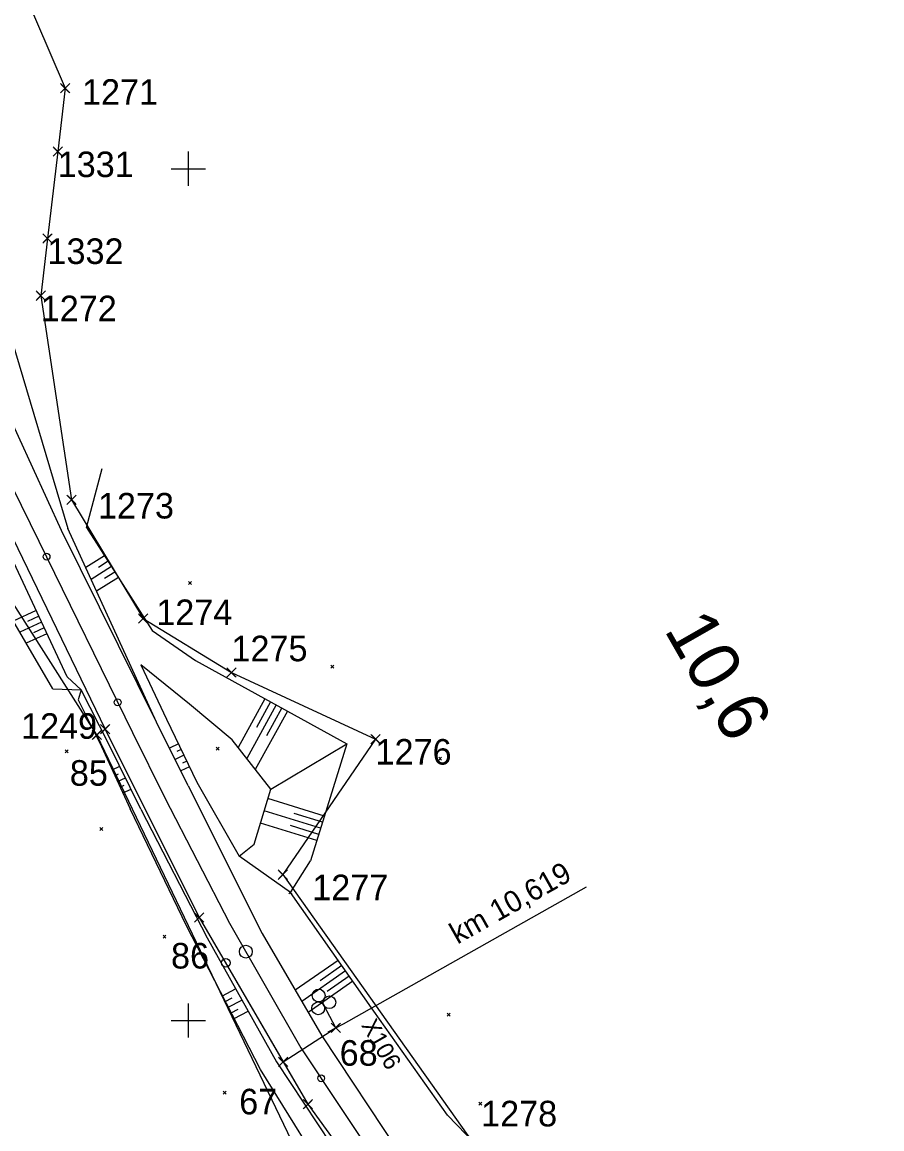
# Model space of a CAD drawing. Extents: x -866402 to -860377, y -1041908 to -1038598.
# Drawn here: x -861819.5 to -861718.6, y -1039512.7 to -1039382.8 of the extents above; entities that cross this region are included whole.
import ezdxf

# ---------------------------------------------------------------- set-up
doc = ezdxf.new("R2010")
doc.units = 0
for name, color, linetype in [('PS 01 prvky', 7, 'Continuous'), ('PS 01 trasa', 7, 'Continuous'), ('PS 02 trasa', 7, 'Continuous'), ('SZDC', 7, 'Continuous'), ('Vrstva 1', 7, 'Continuous'), ('Vrstva 48', 7, 'Continuous'), ('Vrstva 49', 7, 'Continuous'), ('Vrstva 5', 7, 'Continuous'), ('Vrstva 60', 7, 'Continuous'), ('Vrstva 7', 7, 'Continuous')]:
    doc.layers.add(name, color=color, linetype=linetype)

msp = doc.modelspace()

# ---------------------------------------------------------------- linework, layer by layer
at = {"layer": 'PS 01 prvky'}
for p, q in [((-861781.8, -1039500.39), (-861753.28, -1039484.31)), ((-861782.69, -1039500.86), (-861784.1, -1039498.22)), ((-861783.57, -1039501.33), (-861781.8, -1039500.39))]:
    msp.add_line(p, q, dxfattribs=at)
for centre in [(-861784.71, -1039497.07), (-861784.76, -1039498.57), (-861783.44, -1039497.86)]:
    msp.add_circle(centre, 0.75, dxfattribs=at)
at = {"layer": 'PS 01 trasa'}
msp.add_line((-861788.87, -1039504.85), (-861782.69, -1039500.86), dxfattribs=at)
msp.add_lwpolyline([(-861859.77, -1039380.3), (-861844.87, -1039399.82), (-861835.42, -1039415.87), (-861831.94, -1039421.16), (-861820.58, -1039443.39), (-861809.77, -1039465.79), (-861798.74, -1039487.92), (-861788.87, -1039504.85), (-861785.97, -1039509.83), (-861771.22, -1039530.2), (-861753.86, -1039548.94), (-861734.94, -1039565.48), (-861714.17, -1039579.85)], dxfattribs=at)
at = {"layer": 'PS 02 trasa'}
msp.add_lwpolyline([(-861859.77, -1039380.3), (-861844.87, -1039399.82), (-861835.42, -1039415.87), (-861831.94, -1039421.16), (-861820.58, -1039443.39), (-861809.77, -1039465.79), (-861798.74, -1039487.92), (-861785.97, -1039509.83), (-861771.22, -1039530.2), (-861753.86, -1039548.94), (-861734.94, -1039565.48), (-861714.17, -1039579.85)], dxfattribs=at)
at = {"layer": 'SZDC'}
for points in [[(-861669.39, -1039610.88), (-861739.98, -1039582.51), (-861736.58, -1039570.11), (-861761.11, -1039550.44), (-861785.99, -1039518.1), (-861810.72, -1039466.47), (-861837.37, -1039424.62), (-861848.52, -1039406.82), (-861855.53, -1039393.66), (-861857.34, -1039390.64), (-861896.85, -1039350.33), (-861915.3, -1039338.57), (-861931.91, -1039330.04), (-861947.75, -1039322.96), (-861987.36, -1039308.17), (-862085.83, -1039279.58), (-862090.03, -1039278.64), (-862095.47, -1039277.41), (-862098.88, -1039276.65), (-862122.58, -1039271.04), (-862135.01, -1039264.12), (-862179.78, -1039258.36), (-862197.34, -1039258.12), (-862239.36, -1039240.49)], [(-861871.45, -1039352.97), (-861839.12, -1039385.66), (-861823.12, -1039370.41), (-861814.46, -1039390.55), (-861815.33, -1039397.99), (-861816.53, -1039408.19), (-861817.32, -1039414.91), (-861813.7, -1039438.87), (-861805.31, -1039452.81), (-861794.94, -1039459.16), (-861778.03, -1039466.96), (-861788.92, -1039482.88), (-861767.19, -1039513.52), (-861754.63, -1039529.43), (-861729.85, -1039553), (-861707.85, -1039572.19)]]:
    msp.add_lwpolyline(points, dxfattribs=at)
at = {"layer": 'Vrstva 1'}
msp.add_line((-861817.53, -1039443.72), (-861806.57, -1039466.19), dxfattribs=at)
for points in [[(-861982.25, -1039303.97), (-861976.96, -1039305.52), (-861960.8, -1039310.59), (-861944.73, -1039316.39), (-861941.75, -1039317.61), (-861929.17, -1039323.27), (-861914.24, -1039331.25), (-861900.34, -1039340.05), (-861886.66, -1039350.25), (-861873.88, -1039361.31), (-861861.93, -1039373.45), (-861850.99, -1039386.62), (-861841.42, -1039400.15), (-861832.64, -1039414.5), (-861824.82, -1039428.99), (-861817.53, -1039443.72)], [(-861806.57, -1039466.19), (-861802.77, -1039473.87), (-861795.16, -1039488.58), (-861786.79, -1039503.21), (-861777.33, -1039517.47), (-861767.29, -1039530.41), (-861756.03, -1039542.96), (-861744.1, -1039554.37), (-861731.34, -1039564.81), (-861718.5, -1039573.84), (-861704.36, -1039582.33), (-861689.46, -1039590.11), (-861674.47, -1039597.17), (-861659.39, -1039604)]]:
    msp.add_lwpolyline(points, dxfattribs=at)
for centre in [(-861816.64, -1039445.55), (-861808.3, -1039462.65), (-861784.41, -1039506.79)]:
    msp.add_circle(centre, 0.4, dxfattribs=at)
at = {"layer": 'Vrstva 48'}
for p, q in [((-861809.82, -1039445.45), (-861812.02, -1039446.84)), ((-861809.42, -1039446.08), (-861810.56, -1039446.81)), ((-861809.02, -1039446.71), (-861811.39, -1039448.22)), ((-861808.61, -1039447.35), (-861809.84, -1039448.13)), ((-861808.21, -1039447.98), (-861810.76, -1039449.6)), ((-861817.87, -1039451.87), (-861820.55, -1039453.12)), ((-861817.55, -1039452.55), (-861818.86, -1039453.16)), ((-861817.23, -1039453.23), (-861819.79, -1039454.42)), ((-861816.92, -1039453.91), (-861818.16, -1039454.49)), ((-861816.6, -1039454.59), (-861819.03, -1039455.72)), ((-861791.01, -1039462.22), (-861794.16, -1039467.95)), ((-861789.7, -1039462.94), (-861793.15, -1039469.23)), ((-861790.35, -1039462.58), (-861792, -1039465.59)), ((-861788.38, -1039463.67), (-861792.14, -1039470.52)), ((-861789.04, -1039463.31), (-861790.84, -1039466.59)), ((-861801.16, -1039467.51), (-861802.21, -1039468.02)), ((-861800.83, -1039468.18), (-861801.36, -1039468.44)), ((-861800.51, -1039468.86), (-861801.55, -1039469.36)), ((-861800.18, -1039469.54), (-861800.7, -1039469.79)), ((-861808.95, -1039470.56), (-861808.05, -1039470.15)), ((-861799.86, -1039470.21), (-861800.89, -1039470.71)), ((-861808.63, -1039471.24), (-861808.18, -1039471.03)), ((-861808.32, -1039471.93), (-861807.39, -1039471.5)), ((-861808.01, -1039472.61), (-861807.53, -1039472.39)), ((-861807.7, -1039473.29), (-861806.72, -1039472.84)), ((-861784.02, -1039476), (-861790.66, -1039473.94)), ((-861784.47, -1039477.44), (-861791.09, -1039475.38)), ((-861784.24, -1039476.72), (-861787.56, -1039475.69)), ((-861784.91, -1039478.87), (-861791.52, -1039476.82)), ((-861784.69, -1039478.15), (-861788, -1039477.12)), ((-861782.43, -1039492.94), (-861787.45, -1039496.46)), ((-861781.57, -1039494.17), (-861786.69, -1039497.76)), ((-861782, -1039493.55), (-861784.53, -1039495.33)), ((-861780.7, -1039495.39), (-861785.93, -1039499.06)), ((-861781.13, -1039494.78), (-861783.72, -1039496.59)), ((-861796, -1039497.09), (-861794.45, -1039496.29)), ((-861795.66, -1039497.76), (-861794.87, -1039497.35)), ((-861795.31, -1039498.42), (-861793.71, -1039497.6)), ((-861794.97, -1039499.09), (-861794.16, -1039498.67)), ((-861794.62, -1039499.76), (-861792.98, -1039498.91))]:
    msp.add_line(p, q, dxfattribs=at)
at = {"layer": 'Vrstva 49'}
for p, q in [((-861821.13, -1039418.67), (-861814.13, -1039442.24)), ((-861811.93, -1039442.12), (-861810.12, -1039435.18)), ((-861811.93, -1039442.12), (-861804.25, -1039454.22)), ((-861814.23, -1039459.67), (-861821.03, -1039445.07)), ((-861799.98, -1039448.47), (-861799.63, -1039448.82)), ((-861799.98, -1039448.82), (-861799.63, -1039448.47)), ((-861783.26, -1039458.29), (-861782.91, -1039458.65)), ((-861783.26, -1039458.65), (-861782.91, -1039458.29)), ((-861812.58, -1039461.19), (-861814.23, -1039459.67)), ((-861815.91, -1039461.06), (-861812.58, -1039461.19)), ((-861812.58, -1039461.19), (-861812.93, -1039462.37)), ((-861814.46, -1039468.24), (-861814.11, -1039468.59)), ((-861814.46, -1039468.59), (-861814.11, -1039468.24)), ((-861796.75, -1039467.91), (-861796.4, -1039468.26)), ((-861796.75, -1039468.26), (-861796.4, -1039467.91)), ((-861790.33, -1039472.83), (-861781.38, -1039467.51)), ((-861781.38, -1039467.51), (-861785.66, -1039481.27)), ((-861770.62, -1039469.08), (-861770.27, -1039469.43)), ((-861770.62, -1039469.43), (-861770.27, -1039469.08)), ((-861810.37, -1039477.35), (-861810.02, -1039477.7)), ((-861810.37, -1039477.7), (-861810.02, -1039477.35)), ((-861788.02, -1039484.97), (-861794.04, -1039480.71)), ((-861788.19, -1039484.79), (-861787.84, -1039485.14)), ((-861788.19, -1039485.14), (-861787.84, -1039484.79)), ((-861802.97, -1039489.97), (-861802.62, -1039490.32)), ((-861802.97, -1039490.32), (-861802.62, -1039489.97)), ((-861769.63, -1039499.14), (-861769.28, -1039499.49)), ((-861769.63, -1039499.49), (-861769.28, -1039499.14)), ((-861795.91, -1039508.29), (-861795.55, -1039508.65)), ((-861795.91, -1039508.65), (-861795.55, -1039508.29)), ((-861765.92, -1039509.6), (-861765.56, -1039509.95)), ((-861765.92, -1039509.95), (-861765.56, -1039509.6))]:
    msp.add_line(p, q, dxfattribs=at)
for points in [[(-861803.72, -1039464.97), (-861814.87, -1039442.49), (-861821.6, -1039427.75)], [(-861815.91, -1039461.06), (-861825.17, -1039445.21), (-861831.29, -1039439.4)], [(-861800.02, -1039472.46), (-861803.72, -1039464.97), (-861814.13, -1039442.24)], [(-861804.25, -1039454.22), (-861799.15, -1039457.75), (-861781.38, -1039467.51)], [(-861790.33, -1039472.83), (-861794.87, -1039467.04), (-861799.85, -1039462.85), (-861805.57, -1039458.23)], [(-861805.57, -1039458.23), (-861802.55, -1039464.63), (-861798.99, -1039472.01), (-861794.04, -1039480.71)], [(-861805.56, -1039475.19), (-861809.37, -1039467.48), (-861812.58, -1039461.19)], [(-861812.93, -1039462.37), (-861810.19, -1039467.84), (-861806.84, -1039475.16)], [(-861800.02, -1039472.46), (-861791.33, -1039489.79), (-861784.32, -1039501.82), (-861775.23, -1039515.56), (-861765.55, -1039527.83), (-861753.79, -1039541.16), (-861742.23, -1039552.06), (-861729.5, -1039562.5), (-861717.12, -1039571.2), (-861702.84, -1039579.73), (-861688.14, -1039587.47), (-861673.27, -1039594.57), (-861658.14, -1039601.18), (-861643.02, -1039608.06), (-861628.53, -1039614.89), (-861613.05, -1039621.77), (-861598.1, -1039629.35)], [(-861794.04, -1039480.71), (-861792.27, -1039479.32), (-861790.33, -1039472.83)], [(-861763.84, -1039545.56), (-861772.85, -1039533.13), (-861782.27, -1039520.7), (-861791.53, -1039505.77), (-861800.22, -1039488.88), (-861806.84, -1039475.16)], [(-861805.56, -1039475.19), (-861797.79, -1039490.3), (-861789.66, -1039504.86), (-861780.04, -1039519.43), (-861770.5, -1039532.08), (-861760.71, -1039545.28)], [(-861778.23, -1039498.91), (-861788.02, -1039484.97), (-861785.66, -1039481.27)], [(-861597.49, -1039628.06), (-861608.55, -1039622.04), (-861628.17, -1039611.58), (-861641.27, -1039604.73), (-861656.44, -1039598.15), (-861670.44, -1039592.92), (-861685.95, -1039585.64), (-861700.43, -1039577.6), (-861713.44, -1039566.69), (-861724.4, -1039557.79), (-861736.43, -1039547.96), (-861748.45, -1039536.17), (-861760.78, -1039520.24), (-861769.59, -1039511.11), (-861778.23, -1039498.91)]]:
    msp.add_lwpolyline(points, dxfattribs=at)
at = {"layer": 'Vrstva 5'}
for p, q in [((-861800, -1039398), (-861800, -1039402)), ((-861802, -1039400), (-861798, -1039400)), ((-861800, -1039498), (-861800, -1039502)), ((-861802, -1039500), (-861798, -1039500))]:
    msp.add_line(p, q, dxfattribs=at)
at = {"layer": 'Vrstva 60'}
for p, q in [((-861814.01, -1039391), (-861815.01, -1039390)), ((-861814.01, -1039390.1), (-861815.01, -1039391.1)), ((-861814.91, -1039391), (-861813.91, -1039390)), ((-861814.91, -1039390.1), (-861813.91, -1039391.1)), ((-861814.46, -1039390.55), (-861814.46, -1039390.55)), ((-861814.88, -1039398.44), (-861815.88, -1039397.44)), ((-861814.88, -1039397.54), (-861815.88, -1039398.54)), ((-861815.78, -1039398.44), (-861814.78, -1039397.44)), ((-861815.78, -1039397.54), (-861814.78, -1039398.54)), ((-861815.33, -1039397.99), (-861815.33, -1039397.99)), ((-861816.08, -1039408.64), (-861817.08, -1039407.64)), ((-861816.08, -1039407.74), (-861817.08, -1039408.74)), ((-861816.98, -1039408.64), (-861815.98, -1039407.64)), ((-861816.98, -1039407.74), (-861815.98, -1039408.74)), ((-861816.53, -1039408.19), (-861816.53, -1039408.19)), ((-861816.87, -1039415.36), (-861817.87, -1039414.36)), ((-861816.87, -1039414.46), (-861817.87, -1039415.46)), ((-861817.77, -1039415.36), (-861816.77, -1039414.36)), ((-861817.77, -1039414.46), (-861816.77, -1039415.46)), ((-861817.32, -1039414.91), (-861817.32, -1039414.91)), ((-861813.25, -1039439.32), (-861814.25, -1039438.32)), ((-861814.15, -1039439.32), (-861813.15, -1039438.32)), ((-861813.25, -1039438.42), (-861814.25, -1039439.42)), ((-861814.15, -1039438.42), (-861813.15, -1039439.42)), ((-861813.7, -1039438.87), (-861813.7, -1039438.87)), ((-861804.86, -1039453.26), (-861805.86, -1039452.26)), ((-861804.86, -1039452.36), (-861805.86, -1039453.36)), ((-861805.76, -1039453.26), (-861804.76, -1039452.26)), ((-861805.76, -1039452.36), (-861804.76, -1039453.36)), ((-861805.31, -1039452.81), (-861805.31, -1039452.81)), ((-861794.49, -1039459.61), (-861795.49, -1039458.61)), ((-861794.49, -1039458.71), (-861795.49, -1039459.71)), ((-861795.39, -1039459.61), (-861794.39, -1039458.61)), ((-861795.39, -1039458.71), (-861794.39, -1039459.71)), ((-861794.94, -1039459.16), (-861794.94, -1039459.16)), ((-861809.32, -1039466.24), (-861810.32, -1039465.24)), ((-861809.32, -1039465.34), (-861810.32, -1039466.34)), ((-861810.21, -1039466.24), (-861809.21, -1039465.24)), ((-861810.21, -1039465.34), (-861809.21, -1039466.34)), ((-861810.27, -1039466.92), (-861811.27, -1039465.92)), ((-861810.27, -1039466.02), (-861811.27, -1039467.02)), ((-861811.17, -1039466.92), (-861810.17, -1039465.92)), ((-861811.17, -1039466.02), (-861810.17, -1039467.02)), ((-861810.72, -1039466.47), (-861810.72, -1039466.47)), ((-861809.77, -1039465.79), (-861809.77, -1039465.79)), ((-861777.58, -1039467.41), (-861778.58, -1039466.41)), ((-861777.58, -1039466.51), (-861778.58, -1039467.51)), ((-861778.48, -1039467.41), (-861777.48, -1039466.41)), ((-861778.48, -1039466.51), (-861777.48, -1039467.51)), ((-861778.03, -1039466.96), (-861778.03, -1039466.96)), ((-861788.47, -1039483.33), (-861789.47, -1039482.33)), ((-861788.47, -1039482.43), (-861789.47, -1039483.43)), ((-861789.37, -1039483.33), (-861788.37, -1039482.33)), ((-861789.37, -1039482.43), (-861788.37, -1039483.43)), ((-861788.92, -1039482.88), (-861788.92, -1039482.88)), ((-861798.29, -1039488.37), (-861799.29, -1039487.37)), ((-861798.29, -1039487.47), (-861799.29, -1039488.47)), ((-861799.19, -1039488.37), (-861798.19, -1039487.37)), ((-861799.19, -1039487.47), (-861798.19, -1039488.47)), ((-861798.74, -1039487.92), (-861798.74, -1039487.92)), ((-861782.24, -1039501.31), (-861783.24, -1039500.31)), ((-861782.24, -1039500.41), (-861783.24, -1039501.41)), ((-861783.14, -1039501.31), (-861782.14, -1039500.31)), ((-861783.14, -1039500.41), (-861782.14, -1039501.41)), ((-861782.69, -1039500.86), (-861782.69, -1039500.86)), ((-861788.42, -1039505.31), (-861789.42, -1039504.31)), ((-861788.42, -1039504.41), (-861789.42, -1039505.41)), ((-861789.32, -1039505.31), (-861788.32, -1039504.31)), ((-861789.32, -1039504.41), (-861788.32, -1039505.41)), ((-861788.87, -1039504.85), (-861788.87, -1039504.85)), ((-861785.52, -1039510.28), (-861786.52, -1039509.28)), ((-861785.52, -1039509.38), (-861786.52, -1039510.38)), ((-861786.42, -1039510.28), (-861785.42, -1039509.28)), ((-861786.42, -1039509.38), (-861785.42, -1039510.38)), ((-861785.97, -1039509.83), (-861785.97, -1039509.83))]:
    msp.add_line(p, q, dxfattribs=at)
at = {"layer": 'Vrstva 7'}
msp.add_line((-861795.64, -1039493.24), (-861795.54, -1039493.24), dxfattribs=at)
for centre, radius in [((-861793.25, -1039491.92), 0.75), ((-861795.59, -1039493.24), 0.5)]:
    msp.add_circle(centre, radius, dxfattribs=at)

# ---------------------------------------------------------------- texts
at = {"layer": 'PS 01 prvky'}
for s, height, rotation, p in [('km 10,619', 2.5, 29.4061, (-861768.42, -1039491.1)), ('X106', 2, 299.7352, (-861779.75, -1039500.55))]:
    msp.add_text(s, height=height, rotation=rotation, dxfattribs=at).set_placement(p)
at = {"layer": 'Vrstva 60'}
for s, p in [('1271', (-861812.48, -1039392.5)), ('1331', (-861815.33, -1039400.99)), ('1332', (-861816.53, -1039411.19)), ('1272', (-861817.32, -1039417.91)), ('1273', (-861810.61, -1039441.07)), ('1274', (-861803.76, -1039453.58)), ('1275', (-861794.94, -1039457.83)), ('1249', (-861819.63, -1039466.93)), ('1276', (-861778.03, -1039469.96)), ('85', (-861813.91, -1039472.44)), ('1277', (-861785.46, -1039485.88)), ('86', (-861802.03, -1039493.9)), ('68', (-861782.24, -1039505.31)), ('67', (-861794.03, -1039511.02)), ('1278', (-861765.64, -1039512.43))]:
    msp.add_text(s, height=3, dxfattribs=at).set_placement(p)
at = {"layer": 'Vrstva 7'}
msp.add_text('10,6', height=6, rotation=299.7845, dxfattribs=at).set_placement((-861744.23, -1039454.13))

doc.saveas('drawing.dxf')
